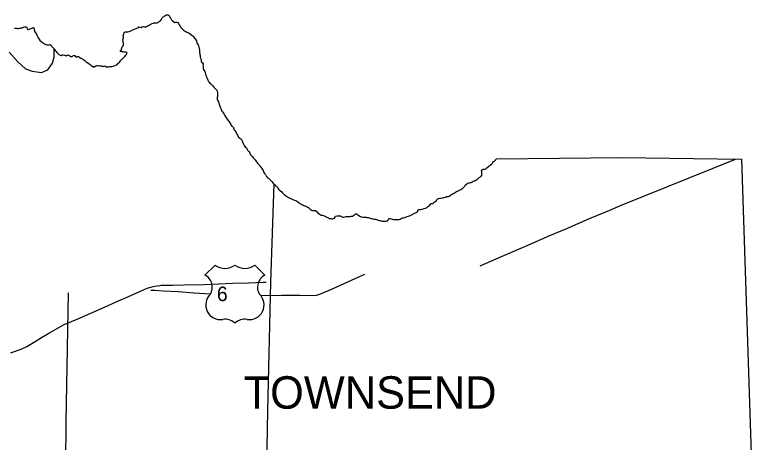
# Model space of a CAD drawing. Extents: x -232 to 448, y 619 to 1059.
# Drawn here: x 322.09 to 368.89, y 827.79 to 854.84 of the extents above; entities that cross this region are included whole.
import ezdxf

# ---------------------------------------------------------------- set-up
doc = ezdxf.new("R2010")
doc.units = 0
doc.layers.add('Default', color=7, linetype='Continuous')

msp = doc.modelspace()

# ---------------------------------------------------------------- linework, layer by layer
at = {"layer": 'Default'}
for p, q in [((334.765, 839), (334.131, 838.366)), ((334.765, 839), (334.131, 838.366)), ((337.92, 838.366), (337.286, 839)), ((337.92, 838.366), (337.286, 839))]:
    msp.add_line(p, q, dxfattribs=at)
for points in [[(329.702, 853.956), (329.77, 853.973), (329.826, 853.983), (329.893, 854.016), (329.949, 854.067), (330.017, 854.045), (330.085, 854.037), (330.154, 854.074), (330.228, 854.092), (330.28, 854.078), (330.344, 854.061), (330.414, 854.086), (330.481, 854.119), (330.535, 854.152), (330.603, 854.185), (330.668, 854.224), (330.736, 854.263), (330.794, 854.282), (330.864, 854.311), (330.917, 854.325), (330.987, 854.331), (331.038, 854.329), (331.094, 854.333), (331.174, 854.358), (331.236, 854.422), (331.304, 854.461), (331.361, 854.525), (331.394, 854.595), (331.413, 854.65), (331.474, 854.702), (331.538, 854.735), (331.606, 854.786), (331.667, 854.823), (331.739, 854.836), (331.805, 854.832), (331.869, 854.791), (331.908, 854.712), (331.933, 854.649), (331.96, 854.595), (332.005, 854.527), (332.079, 854.459), (332.151, 854.385), (332.217, 854.352), (332.289, 854.36), (332.357, 854.371), (332.408, 854.35), (332.459, 854.282), (332.499, 854.208), (332.542, 854.144), (332.571, 854.093), (332.606, 854.039), (332.641, 853.988), (332.711, 853.924), (332.778, 853.858), (332.844, 853.811), (332.912, 853.77), (332.976, 853.741), (333.044, 853.706), (333.12, 853.673), (333.188, 853.634), (333.237, 853.568), (333.311, 853.533), (333.375, 853.474), (333.42, 853.41), (333.468, 853.358), (333.507, 853.307), (333.556, 853.247), (333.587, 853.194), (333.601, 853.138), (333.616, 853.072), (333.663, 853.004), (333.692, 852.936), (333.723, 852.866), (333.744, 852.796), (333.752, 852.745), (333.762, 852.689), (333.773, 852.632), (333.779, 852.578), (333.789, 852.506), (333.793, 852.445), (333.799, 852.393), (333.808, 852.321), (333.816, 852.263), (333.826, 852.183), (333.847, 852.117), (333.872, 852.037), (333.878, 851.981), (333.882, 851.911), (333.919, 851.846), (333.983, 851.802), (334.006, 851.739), (334.006, 851.685), (334.004, 851.623), (334.008, 851.566), (334.008, 851.494), (334.018, 851.424), (334.043, 851.366), (334.072, 851.315), (334.113, 851.253), (334.142, 851.179), (334.158, 851.103)], [(322.079, 853.99), (322.133, 853.987), (322.188, 853.98), (322.246, 853.974), (322.308, 853.973), (322.376, 853.982), (322.427, 853.996), (322.489, 854.008), (322.555, 854.021), (322.613, 854.043), (322.665, 854.061), (322.735, 854.069), (322.807, 854.08), (322.864, 854.024), (322.876, 853.956), (322.939, 853.911), (322.993, 853.925), (323.067, 853.951), (323.119, 853.963), (323.17, 853.993), (323.239, 854.027), (323.307, 854.01), (323.324, 853.938), (323.328, 853.88), (323.346, 853.818), (323.365, 853.762), (323.402, 853.696), (323.444, 853.623), (323.481, 853.565), (323.505, 853.509), (323.529, 853.457), (323.571, 853.388), (323.62, 853.316), (323.654, 853.249), (323.699, 853.197), (323.768, 853.151), (323.843, 853.082), (323.909, 853.038), (323.976, 853), (324.052, 852.964), (324.12, 852.941), (324.194, 852.934), (324.256, 852.937), (324.322, 852.955), (324.383, 852.892), (324.431, 852.84), (324.495, 852.773), (324.556, 852.705), (324.577, 852.677)], [(325.294, 852.269), (325.344, 852.248), (325.408, 852.279), (325.463, 852.294), (325.515, 852.279), (325.583, 852.236), (325.648, 852.195), (325.716, 852.197), (325.768, 852.232), (325.834, 852.257), (325.899, 852.257), (325.928, 852.191), (325.986, 852.158), (326.054, 852.189), (326.123, 852.189), (326.2, 852.138), (326.282, 852.098), (326.333, 852.07), (326.387, 852.035), (326.459, 851.983), (326.516, 851.94), (326.59, 851.887), (326.662, 851.835), (326.732, 851.78), (326.788, 851.745), (326.839, 851.703), (326.907, 851.65), (326.977, 851.596), (327.045, 851.537), (327.113, 851.524), (327.156, 851.592), (327.224, 851.586), (327.304, 851.621), (327.378, 851.629), (327.448, 851.615), (327.522, 851.611), (327.598, 851.613), (327.666, 851.568), (327.732, 851.58), (327.8, 851.597), (327.868, 851.551), (327.923, 851.545), (327.993, 851.543), (328.047, 851.551), (328.106, 851.56), (328.176, 851.564), (328.232, 851.57), (328.308, 851.578), (328.388, 851.603), (328.441, 851.626), (328.519, 851.671), (328.587, 851.72), (328.645, 851.77), (328.719, 851.827), (328.754, 851.891), (328.791, 851.957), (328.865, 852.015), (328.941, 852.091), (329.013, 852.155), (329.064, 852.204), (329.109, 852.262), (329.154, 852.332), (329.191, 852.383), (329.202, 852.453), (329.148, 852.468), (329.08, 852.464), (329.023, 852.468), (328.949, 852.484), (328.897, 852.497), (328.844, 852.505), (328.792, 852.513), (328.778, 852.569), (328.842, 852.616), (328.85, 852.684), (328.864, 852.744), (328.878, 852.803), (328.942, 852.875), (328.965, 852.929), (328.977, 852.984), (328.975, 853.042), (328.958, 853.102), (328.946, 853.168), (328.936, 853.244), (328.95, 853.312), (328.962, 853.378), (328.966, 853.441), (328.96, 853.495), (328.966, 853.567), (329.001, 853.637), (329.011, 853.713), (329.073, 853.765), (329.147, 853.758), (329.199, 853.758), (329.25, 853.765), (329.322, 853.777), (329.388, 853.798), (329.439, 853.82), (329.495, 853.847), (329.552, 853.876), (329.628, 853.913), (329.702, 853.956)], [(321.739, 852.472), (322.27, 851.873), (322.775, 851.424), (323.191, 851.274), (323.772, 851.185), (324.175, 851.358), (324.485, 851.765), (324.574, 852.152), (324.577, 852.677)], [(324.577, 852.677), (324.608, 852.636), (324.649, 852.584), (324.704, 852.519), (324.762, 852.442), (324.821, 852.38), (324.885, 852.317), (324.96, 852.277), (325.026, 852.252), (325.098, 852.292), (325.16, 852.299), (325.228, 852.288), (325.294, 852.269)], [(334.158, 851.103), (334.173, 851.051), (334.199, 850.973), (334.224, 850.903), (334.245, 850.829), (334.286, 850.761), (334.319, 850.697), (334.36, 850.625), (334.395, 850.569), (334.438, 850.516), (334.494, 850.467), (334.566, 850.409), (334.634, 850.339), (334.687, 850.261), (334.817, 850.131), (334.872, 850.069), (334.907, 849.999), (334.93, 849.927), (334.932, 849.874), (334.93, 849.818), (334.928, 849.765), (334.926, 849.705), (334.914, 849.647), (334.889, 849.573), (334.891, 849.51), (334.918, 849.446), (334.939, 849.392), (334.976, 849.324), (335.017, 849.24), (335.033, 849.186), (335.058, 849.112), (335.075, 849.055), (335.112, 848.944), (335.149, 848.867), (335.178, 848.81), (335.207, 848.746), (335.244, 848.692), (335.283, 848.629), (335.336, 848.557), (335.367, 848.493), (335.408, 848.423), (335.445, 848.365), (335.513, 848.252), (335.554, 848.201), (335.591, 848.147), (335.655, 848.065), (335.705, 847.991), (335.74, 847.935), (335.771, 847.863), (335.832, 847.795), (335.873, 847.764), (335.927, 847.701), (335.954, 847.633), (335.964, 847.579), (336.028, 847.513), (336.075, 847.437), (336.114, 847.365), (336.156, 847.289), (336.191, 847.221), (336.219, 847.151), (336.267, 847.081), (336.337, 847.023), (336.405, 846.997), (336.454, 846.929), (336.475, 846.873), (336.491, 846.814), (336.522, 846.754), (336.553, 846.686), (336.596, 846.614), (336.6, 846.562), (336.652, 846.501), (336.703, 846.449), (336.759, 846.408), (336.81, 846.326), (336.822, 846.268), (336.874, 846.215), (336.94, 846.163), (336.956, 846.11), (336.981, 846.036), (337.02, 845.972), (337.082, 845.916), (337.137, 845.846), (337.187, 845.785), (337.244, 845.719), (337.3, 845.649), (337.339, 845.595), (337.388, 845.529), (337.452, 845.457), (337.512, 845.396), (337.565, 845.326), (337.617, 845.256), (337.664, 845.192), (337.718, 845.12), (337.763, 845.046), (337.812, 844.976), (337.835, 844.92), (337.86, 844.867), (337.899, 844.795), (337.95, 844.727), (337.994, 844.655), (338.033, 844.599)], [(352.514, 845.647), (352.512, 845.658), (352.575, 845.728)], [(352.575, 845.728), (360.522, 845.817), (368.083, 845.697), (368.549, 831.574), (368.763, 825.091), (368.894, 820.518)], [(350.854, 844.214), (350.907, 844.226), (350.977, 844.235), (351.049, 844.264), (351.113, 844.301), (351.185, 844.336), (351.255, 844.367), (351.306, 844.395), (351.37, 844.439), (351.44, 844.496), (351.495, 844.54), (351.569, 844.589), (351.621, 844.632), (351.67, 844.7), (351.664, 844.78), (351.655, 844.846), (351.647, 844.902), (351.641, 844.953), (351.678, 845.032), (351.733, 845.067), (351.789, 845.065), (351.859, 845.067), (351.91, 845.097), (351.978, 845.159), (352.044, 845.207), (352.12, 845.277), (352.19, 845.332), (352.258, 845.388), (352.319, 845.445), (352.36, 845.497), (352.397, 845.563), (352.463, 845.585), (352.514, 845.647)], [(351.539, 838.942), (352.897, 839.535), (354.379, 840.185), (355.955, 840.863), (357.042, 841.318), (358.469, 841.942), (359.759, 842.484), (360.437, 842.78), (367.701, 845.703)], [(338.033, 844.599), (338.095, 844.527), (338.164, 844.472), (338.232, 844.408), (338.294, 844.35), (338.354, 844.284), (338.418, 844.212), (338.477, 844.142), (338.483, 844.137)], [(338.483, 844.137), (338.28, 837.926), (338.096, 829.772), (337.783, 813.403)], [(338.483, 844.137), (338.545, 844.076), (338.621, 844), (338.691, 843.945), (338.741, 843.871), (338.788, 843.807), (338.852, 843.749), (338.916, 843.698), (338.988, 843.638), (339.047, 843.564), (339.095, 843.513), (339.148, 843.474), (339.218, 843.412), (339.298, 843.356), (339.356, 843.315), (339.43, 843.27), (339.494, 843.235), (339.551, 843.206), (339.607, 843.181), (339.685, 843.149), (339.743, 843.13), (339.804, 843.116), (339.874, 843.083), (339.942, 843.042), (340.012, 842.992), (340.084, 842.939), (340.144, 842.898), (340.195, 842.869), (340.269, 842.84), (340.325, 842.815), (340.395, 842.776), (340.463, 842.743), (340.541, 842.712), (340.609, 842.684), (340.679, 842.644), (340.74, 842.579), (340.81, 842.509), (340.862, 842.47), (340.925, 842.461), (341.063, 842.461), (341.115, 842.451), (341.168, 842.418), (341.228, 842.359), (341.281, 842.315), (341.351, 842.247), (341.419, 842.204), (341.491, 842.157), (341.561, 842.151), (341.625, 842.14), (341.68, 842.116), (341.754, 842.075), (341.835, 842.042), (341.892, 842.015), (341.944, 841.99), (342.016, 841.957), (342.079, 841.941), (342.131, 841.931), (342.199, 841.933), (342.25, 841.939), (342.322, 841.974), (342.361, 842.036), (342.398, 842.104), (342.47, 842.122), (342.528, 842.118), (342.6, 842.116), (342.651, 842.126), (342.715, 842.114), (342.778, 842.079), (342.853, 842.04), (342.929, 842.042), (343.007, 842.057), (343.073, 842.079), (343.14, 842.081), (343.202, 842.073), (343.274, 842.075), (343.325, 842.077), (343.391, 842.088), (343.463, 842.102), (343.531, 842.129), (343.601, 842.174), (343.648, 842.236), (343.718, 842.246), (343.784, 842.201), (343.854, 842.149), (343.928, 842.094), (344.008, 842.049), (344.066, 842.044), (344.132, 842.042), (344.193, 842.042), (344.263, 842.038), (344.331, 842.032), (344.405, 842.018), (344.458, 842.008), (344.516, 841.991)], [(344.516, 841.991), (344.594, 841.962), (344.646, 841.946), (344.728, 841.931), (344.785, 841.925), (344.841, 841.915), (344.909, 841.907), (344.962, 841.894), (345.014, 841.878), (345.09, 841.847), (345.154, 841.827), (345.221, 841.818), (345.273, 841.79), (345.349, 841.773), (345.405, 841.775), (345.458, 841.779), (345.53, 841.775), (345.598, 841.777), (345.672, 841.79), (345.731, 841.839), (345.736, 841.909), (345.795, 841.954), (345.849, 841.938), (345.918, 841.924), (345.995, 841.901), (346.052, 841.889), (346.122, 841.878), (346.198, 841.876), (346.252, 841.874), (346.309, 841.874), (346.365, 841.878), (346.418, 841.887), (346.482, 841.907), (346.552, 841.944), (346.63, 841.986), (346.69, 841.998), (346.759, 842.014), (346.815, 842.031), (346.883, 842.056), (346.936, 842.078), (347.004, 842.101), (347.072, 842.12), (347.127, 842.146), (347.195, 842.175), (347.261, 842.208), (347.314, 842.237), (347.384, 842.286), (347.448, 842.307), (347.502, 842.328), (347.576, 842.373), (347.598, 842.437), (347.621, 842.505), (347.693, 842.511), (347.744, 842.515), (347.802, 842.521), (347.876, 842.54), (347.946, 842.56), (348.011, 842.573), (348.079, 842.593), (348.151, 842.632), (348.219, 842.682), (348.283, 842.725), (348.357, 842.801), (348.394, 842.859), (348.457, 842.886), (348.533, 842.904), (348.585, 842.931), (348.64, 842.98), (348.704, 843.017), (348.774, 843.096), (348.823, 843.166), (348.899, 843.211), (348.979, 843.225), (349.057, 843.24), (349.134, 843.248), (349.212, 843.261), (349.267, 843.273), (349.349, 843.3), (349.417, 843.333), (349.471, 843.333), (349.537, 843.335), (349.596, 843.366), (349.668, 843.417), (349.738, 843.462), (349.798, 843.502), (349.855, 843.532), (349.921, 843.578), (349.983, 843.621), (350.04, 843.65), (350.108, 843.681), (350.163, 843.705), (350.246, 843.749), (350.32, 843.788), (350.377, 843.815), (350.443, 843.858), (350.521, 843.92), (350.572, 843.996), (350.618, 844.076), (350.704, 844.146), (350.774, 844.181), (350.854, 844.214)], [(337.655, 837.076), (339.001, 837.093), (340.108, 837.104), (340.916, 837.083), (341.186, 837.091), (341.398, 837.17), (342.246, 837.517), (343.859, 838.26), (344.238, 838.425)], [(331.268, 837.717), (331.357, 837.726), (332.067, 837.736), (332.797, 837.752), (334.069, 837.773), (335.007, 837.82), (335.877, 837.861), (336.879, 837.873), (337.815, 837.914), (337.999, 837.921)], [(329.247, 836.997), (330.056, 837.341), (330.247, 837.442), (330.479, 837.535), (330.699, 837.61), (330.855, 837.647), (331.073, 837.697), (331.268, 837.717)], [(330.697, 837.404), (330.958, 837.415), (331.486, 837.381), (332.441, 837.319), (333.431, 837.251), (334.491, 837.187)], [(321.847, 833.451), (321.887, 833.465), (322.492, 833.685), (322.855, 833.849), (323.382, 834.155), (323.782, 834.421), (324.253, 834.687), (325.222, 835.232), (326.04, 835.585), (327.431, 836.187), (328.849, 836.828), (329.053, 836.914)], [(325.11, 814.747), (325.187, 818.115), (325.188, 818.164), (325.189, 818.223), (325.285, 822.386), (325.286, 822.443), (325.287, 822.493), (325.302, 823.639), (325.302, 823.689), (325.352, 829.082), (325.496, 837.235)], [(329.053, 836.914), (329.247, 836.997)]]:
    msp.add_lwpolyline(points, dxfattribs=at)
for centre, radius, start, end in [((335.395, 839.801), 1.019, 231.813, 308.187), ((335.395, 839.801), 1.019, 231.813, 308.187), ((336.656, 839.801), 1.019, 231.813, 308.187), ((336.656, 839.801), 1.019, 231.813, 308.187), ((333.734, 837.6), 0.862, 329.1175, 62.6108), ((333.734, 837.6), 0.862, 329.1175, 62.6108), ((338.317, 837.6), 0.862, 117.3892, 210.8825), ((338.317, 837.6), 0.862, 117.3892, 210.8825), ((335.109, 836.478), 0.93, 133.0046, 278.7282), ((335.109, 836.478), 0.93, 133.0046, 278.7282), ((336.943, 836.478), 0.93, 261.2718, 46.9954), ((336.943, 836.478), 0.93, 261.2718, 46.9954), ((335.421, 834.744), 0.832, 43.4177, 101.8742), ((335.421, 834.744), 0.832, 43.4177, 101.8742), ((336.647, 834.688), 0.883, 79.9613, 134.7468), ((336.647, 834.688), 0.883, 79.9613, 134.7468)]:
    msp.add_arc(centre, radius, start, end, dxfattribs=at)

# ---------------------------------------------------------------- texts
for s, height, p in [(' 6 ', 0.9234, (334.539, 836.716)), ('TOWNSEND', 2.052, (336.577, 829.913))]:
    msp.add_text(s, height=height, dxfattribs=at).set_placement(p)

doc.saveas('drawing.dxf')
